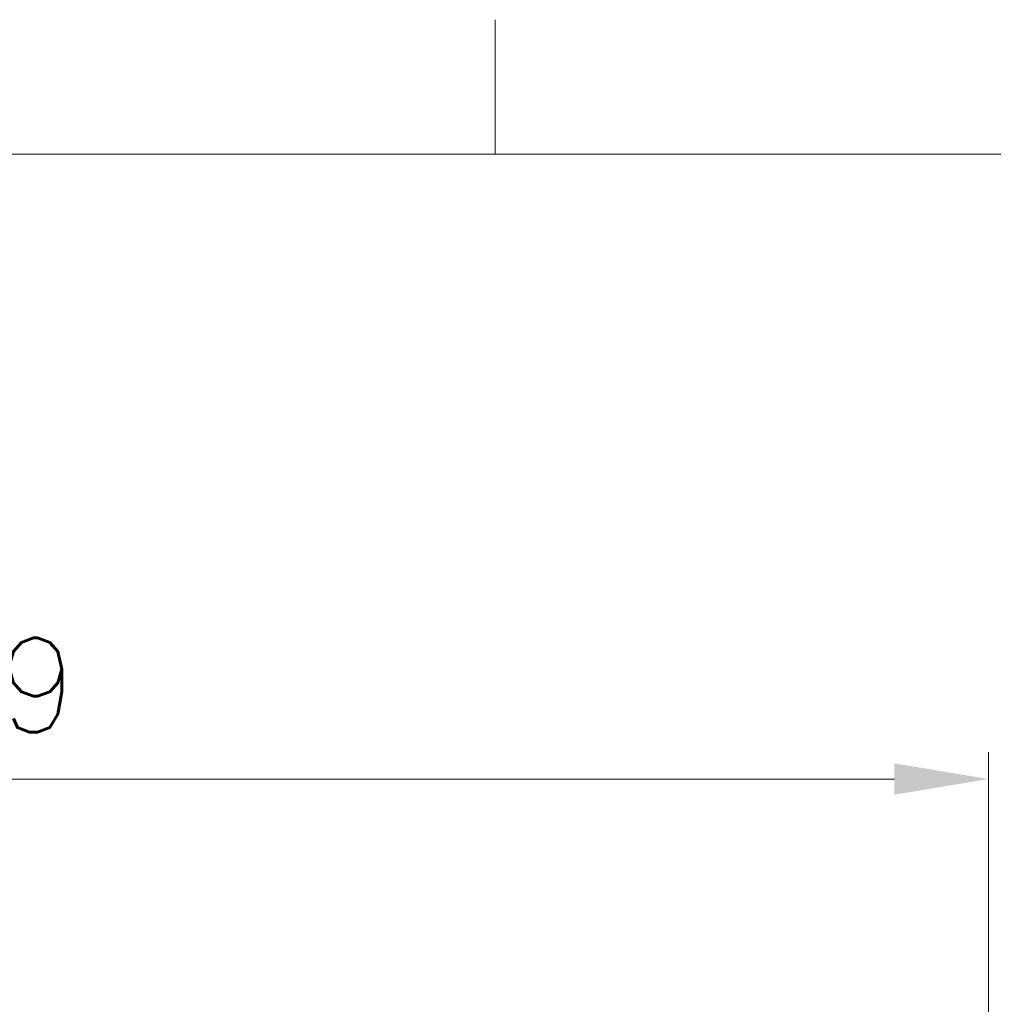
# Model space of a CAD drawing. Header units: inches. Extents: x 0 to 17820, y -10 to 12600.
# Tile 280 of 338: x 8379 to 9466, y 11501 to 12600. Entities that reach past the tile are written whole.
import ezdxf

# ---------------------------------------------------------------- set-up
doc = ezdxf.new("R2010")
doc.units = ezdxf.units.IN
doc.layers.add('210', color=7, linetype='Continuous', true_color=0xffffff)
doc.layers.add('254', color=7, linetype='Continuous', true_color=0xffffff)
doc.styles.add('latin_extended', font='simplex.shx')
doc.dimstyles.get("Standard").update_dxf_attribs({"dimtxt": 0.18, "dimasz": 0.18, "dimexe": 0.18, "dimexo": 0.0625, "dimgap": 0.09, "dimtad": 0, "dimtih": 1, "dimtoh": 1, "dimdec": 4, "dimzin": 0, "dimdsep": 46, "dimtxsty": 'Standard', "dimcen": 0.09, "dimadec": 0, "dimazin": 0, "dimtfac": 1, "dimtdec": 4, "dimtofl": 0, "dimtmove": 0, "dimatfit": 3, "dimfxl": 1, "dimtolj": 1, "dimtzin": 0, "dimarcsym": 0})

# ---------------------------------------------------------------- blocks, each defined once
blk = doc.blocks.new('_U4')
at = {"layer": '254', "color": 3, "linetype": 'Continuous', "lineweight": 13, "transparency": 16777216}
for p, q in [((7072.2, 9798.3), (7072.2, 11782.4)), ((9460.7, 8944.7), (9460.7, 11782.4)), ((7177.2, 11752.4), (9355.7, 11752.4))]:
    blk.add_line(p, q, dxfattribs=at)
at = {"layer": '254', "color": 3, "transparency": 16777216}
for points in [[(7177.2, 11769.9), (7177.2, 11734.9), (7072.2, 11752.4)], [(9355.7, 11734.9), (9355.7, 11769.9), (9460.7, 11752.4)]]:
    blk.add_solid(points, dxfattribs=at)
at = {"layer": 'Defpoints', "color": 0, "transparency": 16777216}
for p in [(9460.7, 11752.4), (7072.2, 9768.3), (9460.7, 8914.7)]:
    blk.add_point(p, dxfattribs=at)
at = {"layer": '254', "color": 2, "lineweight": 13, "transparency": 16777216, "insert": (8084, 11909.9), "char_height": 105, "attachment_point": 1, "style": 'latin_extended'}
blk.add_mtext('\\A1;2389', dxfattribs=at)

msp = doc.modelspace()

# ---------------------------------------------------------------- linework, layer by layer
at = {"layer": '210', "color": 7, "linetype": 'Continuous', "lineweight": 18}
for p, q in [((8910, 12450), (8910, 12600)), ((150, 12450), (17670, 12450))]:
    msp.add_line(p, q, dxfattribs=at)

# ---------------------------------------------------------------- dimensions: what is measured, and where the dimension line sits
at = {"layer": '254', "color": 2, "linetype": 'Continuous', "lineweight": 13}
dim = msp.add_linear_dim(base=(9460.738, 11752.354), p1=(7072.176, 9768.344), p2=(9460.738, 8914.746), dimstyle='Standard', override={"dimscale": 30, "dimtxt": 3.5, "dimasz": 3.5, "dimexe": 1, "dimexo": 1, "dimgap": 1.75, "dimtad": 1, "dimtih": 1, "dimtoh": 0, "dimdec": 0, "dimlfac": 1, "dimzin": 8, "dimdsep": 46, "dimlunit": 2, "dimtxsty": 'latin_extended', "dimsah": 1, "dimse1": 0, "dimse2": 0, "dimsd1": 0, "dimsd2": 0, "dimclrd": 3, "dimclre": 3, "dimclrt": 2, "dimtol": 0, "dimtm": -0.1, "dimtfac": 0.714286, "dimtdec": 3, "dimtofl": 1, "dimtmove": 0, "dimtzin": 8, "dimlwd": 13, "dimlwe": 13}, dxfattribs=at)
dim.commit()
dim.dimension.update_dxf_attribs({"geometry": '_U4', "text_midpoint": (8266.457, 11752.354), "dimtype": 160})

doc.saveas('drawing.dxf')
